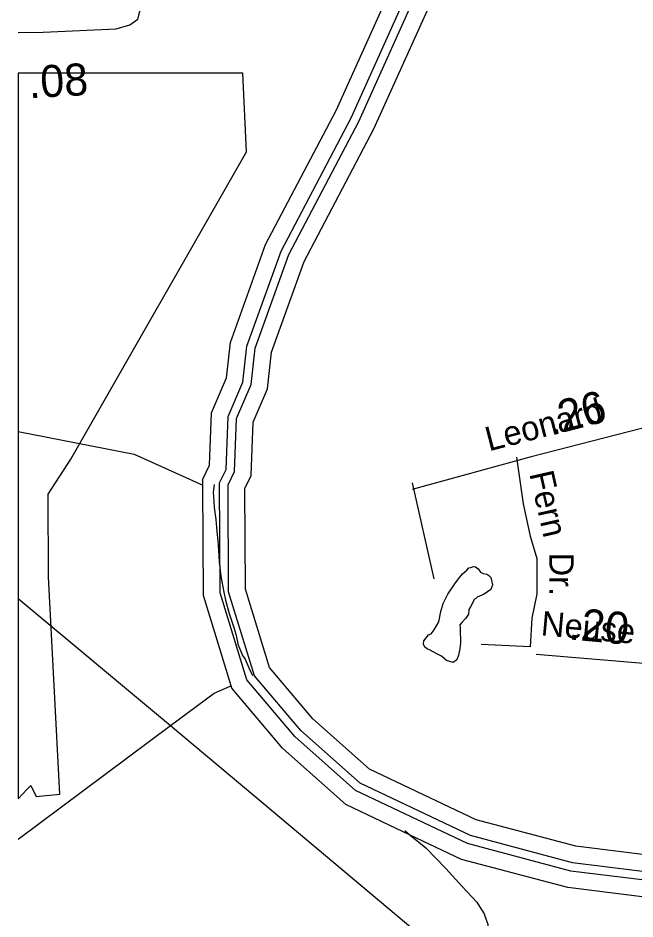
# Model space of a CAD drawing. Extents: x 2169602 to 2449496, y 721995 to 810662.
# Drawn here: x 2379098 to 2381505, y 785825 to 789338 of the extents above; entities that cross this region are included whole.
import ezdxf

# ---------------------------------------------------------------- set-up
doc = ezdxf.new("R2010")
doc.units = 0
doc.layers.add('Default', color=7, linetype='Continuous')

msp = doc.modelspace()

# ---------------------------------------------------------------- linework, layer by layer
at = {"layer": 'Default'}
for p, q in [((2379098.1, 789123.5), (2379098.1, 786292.7)), ((2379098.1, 789123.5), (2379098.1, 786292.7)), ((2379819.1, 787516.7), (2379819, 787540.3)), ((2380636, 787525), (2380720.6, 787151.6)), ((2381096.5, 786885.6), (2380905.4, 786895)), ((2379925.9, 786732), (2379929.2, 786733.4)), ((2379931.8, 786725), (2379929.2, 786733.4)), ((2380607, 786169.4), (2380628.2, 786152))]:
    msp.add_line(p, q, dxfattribs=at)
for points in [[(2379983.2, 787503.2), (2380007.4, 787553.6), (2380015.5, 787762), (2380071.3, 787892.4), (2380087.5, 788035.6), (2380214.4, 788389.2), (2380486.1, 788905.7), (2380751.2, 789493.9), (2380713.5, 789835.9), (2380531.2, 790306), (2380064.8, 791229.6), (2379914.9, 791444.6), (2379768.4, 791766.8), (2379516.9, 792626.4), (2379438.8, 792880.6), (2379340.2, 793084.5), (2379304.5, 793156.8), (2379281.3, 793221.8)], [(2379917.5, 787518.1), (2379942.4, 787569.7), (2379950.4, 787776.6), (2380007.2, 787909.4), (2380023.2, 788050.6), (2380154.2, 788415.7), (2380427.1, 788934.4), (2380684, 789504.5), (2380649.2, 789820.2), (2380471.2, 790279.3), (2380008.3, 791195.8), (2379857.6, 791412), (2379706.8, 791743.9), (2379454, 792607.6), (2379377.5, 792856.5), (2379281.2, 793055.7), (2379244, 793131.1), (2379216.4, 793208.2)], [(2379884.7, 787525.5), (2379909.9, 787577.8), (2379917.9, 787783.9), (2379975.1, 787917.8), (2379991, 788058.1), (2380124.1, 788429), (2380397.6, 788948.8), (2380650.4, 789509.8), (2380617.1, 789812.3), (2380441.2, 790265.9), (2380090.1, 790961.2)], [(2379819, 787540.3), (2379844.8, 787594), (2379852.8, 787798.6), (2379911, 787934.8), (2379926.7, 788073.1), (2380063.9, 788455.4), (2380338.6, 788977.6), (2380583.2, 789520.5), (2380552.8, 789796.6), (2380381.2, 790239.2), (2380031.5, 790931.6)], [(2379098.1, 789281.2), (2379196.3, 789283.3), (2379481.4, 789295.9), (2379534.6, 789311.6), (2379566, 789333.5), (2379575.4, 789374.2)], [(2379098.1, 786292.7), (2379132.7, 786329.3), (2379147.9, 786345.5), (2379169.2, 786303), (2379260.9, 786311), (2379217.4, 787159), (2379215.4, 787481.6), (2379304.4, 787618.4), (2379988.9, 788815.6), (2379975.2, 789123.5), (2379098.1, 789123.5)], [(2379098.1, 786292.7), (2379132.7, 786329.3), (2379147.9, 786345.5), (2379169.2, 786303), (2379260.9, 786311), (2379217.4, 787159), (2379215.4, 787481.6), (2379304.4, 787618.4), (2379988.9, 788815.6), (2379975.2, 789123.5), (2379098.1, 789123.5)], [(2381684.7, 787772.9), (2381524.6, 787736.3), (2381099.7, 787627.4), (2380635.1, 787499.6)], [(2379098.1, 787725.7), (2379551.3, 787637.2), (2379819.1, 787516.7)], [(2381043.3, 787625.3), (2381068.3, 787443.5), (2381096.5, 787318.1), (2381121.6, 787230.4), (2381121.6, 787092.5), (2381102.8, 786998.4), (2381096.5, 786885.6)], [(2379929.2, 786733.4), (2379821.2, 787086), (2379819.1, 787516.7)], [(2379863.2, 787519.1), (2379859.5, 787489.3), (2379861.9, 787453.2), (2379863.8, 787429), (2379869.7, 787383), (2379874.3, 787335.4), (2379877.9, 787299.1), (2379880.4, 787263.4), (2379882.7, 787217.2), (2379889, 787161.5), (2379901.1, 787099.2), (2379907.3, 787067.5), (2379921.2, 787015.5), (2379939.9, 786961.5), (2379947.9, 786935.6), (2379954, 786905.9), (2379956.1, 786895.8), (2379968, 786865.6), (2379974.3, 786851.7), (2379984.4, 786838), (2380000.4, 786801.9), (2380012.3, 786774.1)], [(2379990.6, 786757.1), (2379886.8, 787096), (2379884.7, 787525.5)], [(2380020, 786773.2), (2379919.6, 787101), (2379917.5, 787518.1)], [(2380078.8, 786805.3), (2379985.1, 787111), (2379983.2, 787503.2)], [(2380857.3, 787031.7), (2380855, 787013.7), (2380845.2, 786997.4), (2380829.4, 786981.5), (2380821.2, 786971.4), (2380823.4, 786961.3), (2380823.4, 786941.5), (2380823.8, 786915.4), (2380823.6, 786901.7), (2380821.8, 786877.6), (2380816.1, 786853.3), (2380810.1, 786835.2), (2380796.2, 786825.5), (2380769.7, 786833.2), (2380749.8, 786849.1), (2380732, 786859.2), (2380718, 786867), (2380705.7, 786872.9), (2380694, 786878.7), (2380685.6, 786884.8), (2380679.5, 786896.7), (2380681.5, 786909), (2380699.6, 786933), (2380709.6, 786936.8), (2380721.7, 786952.8), (2380739.4, 786983), (2380747, 787023.2), (2380757, 787055), (2380774.8, 787091.2), (2380802.7, 787131.2), (2380816.9, 787151.4), (2380832.5, 787171.3), (2380848.5, 787185.5), (2380856.5, 787193.6), (2380864.4, 787195.7), (2380874.5, 787199.4), (2380882.3, 787197.8), (2380892.5, 787189.8), (2380902.4, 787177.8), (2380912.4, 787171.8), (2380926.6, 787169.6), (2380934.6, 787164), (2380942.6, 787155.9), (2380948.9, 787127.7), (2380943, 787110), (2380916.9, 787091.6), (2380889.1, 787079.6), (2380876.8, 787067.7), (2380869, 787051.4), (2380863.2, 787041.7), (2380857.3, 787031.7)], [(2379098.1, 787074.6), (2379692.8, 786578.9)], [(2382158.7, 786787.6), (2382044.6, 786783.4), (2381755.8, 786803.3), (2381119.1, 786855.7)], [(2381763.1, 786047.8), (2381273.8, 786108.4), (2380885.4, 786211.6), (2380468.9, 786409.1), (2380248, 786605.6), (2380078.8, 786805.3)], [(2380656.3, 786211.3), (2380414, 786326.2), (2380177.4, 786536.7), (2379990.6, 786757.1)], [(2381765.5, 785981.4), (2381261.3, 786043.8), (2380862.7, 786149.7), (2380432.3, 786353.8), (2380201, 786559.7), (2380020, 786773.2)], [(2379692.8, 786578.9), (2379863.2, 786705.7), (2379925.9, 786732)], [(2380628.2, 786152), (2380377.4, 786270.9), (2380130.4, 786490.7), (2379931.8, 786725)], [(2379098.1, 786136), (2379692.8, 786578.9)], [(2379692.8, 786578.9), (2380014.5, 786310.7), (2380824.6, 785630.5)], [(2381766.7, 785948.2), (2381255, 786011.5), (2380851.4, 786118.8), (2380656.3, 786211.3)], [(2381750.2, 785884.1), (2381242.5, 785946.9), (2380828.7, 786056.9), (2380628.2, 786152)], [(2380628.2, 786152), (2380689.4, 786101.8), (2380767.5, 786022.2), (2380829.9, 785952.3), (2380888.2, 785890.7), (2380904.3, 785862.8), (2380916.3, 785844.8), (2380922.5, 785824.8), (2380930.5, 785804.9), (2380932.6, 785770.8), (2380930.7, 785748.9), (2380928.9, 785724.9), (2380917, 785702.8), (2380895.1, 785686.8), (2380869.2, 785664.8), (2380841.2, 785644.5), (2380824.6, 785630.5)]]:
    msp.add_lwpolyline(points, dxfattribs=at)

# ---------------------------------------------------------------- texts
for s, height, rotation, p in [('.08', 125, 3.2004, (2379142.3, 789025.1)), ('.26', 125, 14.5752, (2381177.5, 787709.2)), ('Leonard', 95, 14.5752, (2380935.1, 787648)), ('Fern', 95, 282.676, (2381092.2, 787561.7)), ('Dr.', 95, 270, (2381170.8, 787253.2)), ('.20', 125, 354.7672, (2381243.9, 786915.3)), ('Neuse', 95, 354.7672, (2381135.5, 786931.4))]:
    msp.add_text(s, height=height, rotation=rotation, dxfattribs=at).set_placement(p)

doc.saveas('drawing.dxf')
